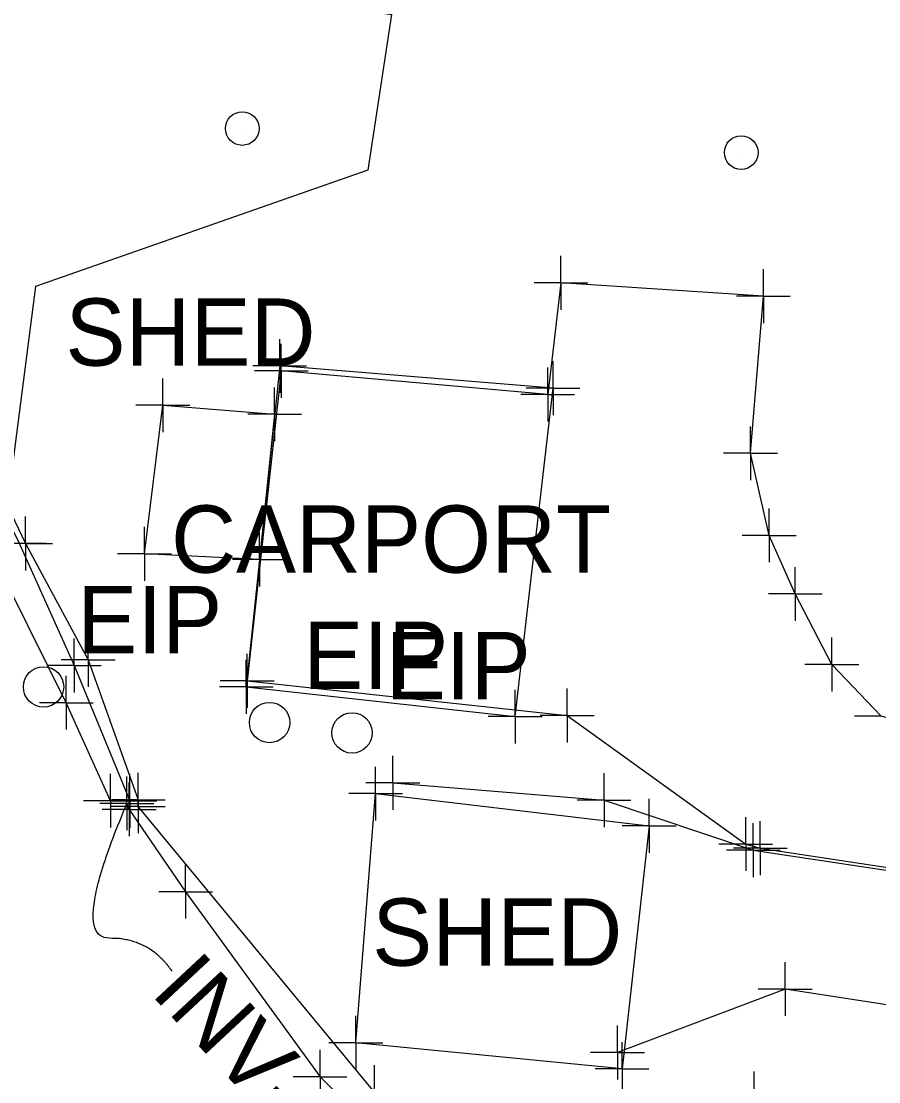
# Model space of a CAD drawing. Extents: x 0 to 1944463, y 0 to 420651.
# Drawn here: x 1943261.6 to 1943325.3, y 417489.4 to 417568.2 of the extents above; entities that cross this region are included whole.
import ezdxf

# ---------------------------------------------------------------- set-up
doc = ezdxf.new("R2010")
doc.units = 0
for name, color, linetype in [('SUR - DRG - Pipes and Culverts', 7, 'Continuous'), ('SUR - DRG - Pipes and Culverts - Points - Locators', 7, 'Continuous'), ('SUR - DRG - Pipes and Culverts Text', 7, 'Continuous'), ('SUR - DRG - Storm Sewer - Points - Locators', 7, 'Continuous'), ('SUR - DTM - Breaklines', 7, 'Continuous'), ('SUR - DTM - Breaklines - Points - Locators', 7, 'Continuous'), ('SUR - DTM - Spot Points - Locators', 7, 'Continuous'), ('SUR - NON-TRAN - Buildings', 7, 'Continuous'), ('SUR - NON-TRAN - Buildings - Points - Locators', 7, 'Continuous'), ('SUR - NON-TRAN - Buildings Text', 7, 'Continuous'), ('SUR - PROPERTY - Property Markers', 7, 'Continuous'), ('SUR - TRAN - Features', 7, 'Continuous'), ('SUR - TRAN - Features - Points - Locators', 7, 'Continuous'), ('SUR - VEG - Features', 7, 'Continuous')]:
    doc.layers.add(name, color=color, linetype=linetype)

msp = doc.modelspace()

# ---------------------------------------------------------------- linework, layer by layer
at = {"layer": 'SUR - DRG - Pipes and Culverts'}
msp.add_line((1943269.591, 417509.645), (1943269.429, 417510.086), dxfattribs=at)
msp.add_lwpolyline([(1943269.591, 417509.645), (1943273.793, 417503.522), (1943283.774, 417489.773), (1943303.376, 417470.175), (1943315.546, 417457.755), (1943342.615, 417437.259), (1943357.148, 417425.882)], dxfattribs=at)
at = {"layer": 'SUR - DRG - Pipes and Culverts - Points - Locators'}
for p, q in [((1943269.591, 417509.645), (1943269.591, 417511.645)), ((1943269.591, 417509.645), (1943267.591, 417509.645)), ((1943269.591, 417509.645), (1943271.591, 417509.645)), ((1943269.591, 417509.645), (1943269.591, 417507.645)), ((1943273.793, 417503.522), (1943273.793, 417505.522)), ((1943273.793, 417503.522), (1943271.793, 417503.522)), ((1943273.793, 417503.522), (1943275.793, 417503.522)), ((1943273.793, 417503.522), (1943273.793, 417501.522)), ((1943283.774, 417489.773), (1943283.774, 417491.773)), ((1943283.774, 417489.773), (1943281.774, 417489.773)), ((1943283.774, 417489.773), (1943285.774, 417489.773)), ((1943283.774, 417489.773), (1943283.774, 417487.773))]:
    msp.add_line(p, q, dxfattribs=at)
at = {"layer": 'SUR - DRG - Pipes and Culverts Text'}
msp.add_open_spline([(1943272.792, 417497.593), (1943271.13, 417500.069), (1943265.175, 417500.069), (1943269.429, 417510.086)], degree=2, dxfattribs=at)
at = {"layer": 'SUR - DRG - Storm Sewer - Points - Locators'}
for q in [(1943269.429, 417512.086), (1943267.429, 417510.086), (1943271.429, 417510.086), (1943269.429, 417508.086)]:
    msp.add_line((1943269.429, 417510.086), q, dxfattribs=at)
at = {"layer": 'SUR - DTM - Breaklines'}
for points in [[(1943301.852, 417847.853), (1943284.928, 417789.273), (1943296.448, 417785.93), (1943294.166, 417772.937), (1943291.95, 417762.237), (1943283.249, 417763.392), (1943270.397, 417760.761), (1943261.868, 417716.115), (1943243.204, 417663.777), (1943225.599, 417603.301), (1943214.761, 417572.974), (1943215.771, 417565.073), (1943214.9, 417556.665), (1943220.445, 417553.291), (1943226.6, 417553.976), (1943236.028, 417554.186), (1943244.209, 417550.696), (1943255.297, 417543.146), (1943261.902, 417529.4), (1943266.556, 417520.743), (1943270.272, 417510.363)], [(1943290.426, 417770.698), (1943269.696, 417778.711), (1943258.639, 417784.265), (1943240.48, 417723.739), (1943224.661, 417674.505), (1943205.007, 417611.612), (1943196.831, 417579.347), (1943201.022, 417573.608), (1943205.172, 417563.862), (1943203.937, 417555.393), (1943214.892, 417551.628), (1943226.43, 417553.101), (1943235.846, 417553.276), (1943243.63, 417549.947), (1943254.915, 417542.575), (1943261.419, 417529.423), (1943265.521, 417520.337), (1943269.647, 417510.276)], [(1943268.209, 417510.286), (1943264.927, 417517.571), (1943259.22, 417528.995), (1943254.484, 417539.997), (1943243.748, 417548.486), (1943234.661, 417552.788), (1943226.097, 417551.981), (1943212.274, 417545.424), (1943205.817, 417546.728), (1943199.497, 417557.665), (1943199.639, 417565.028), (1943199.351, 417571.592), (1943196.008, 417575.003)], [(1943378.171, 417450.563), (1943370.872, 417449.414), (1943363.635, 417431.845), (1943359.362, 417426.317), (1943355.464, 417424.061), (1943349.289, 417426.311), (1943314.562, 417455.65), (1943287.81, 417488.631), (1943270.268, 417509.867)]]:
    msp.add_lwpolyline(points, dxfattribs=at)
at = {"layer": 'SUR - DTM - Breaklines - Points - Locators'}
for p, q in [((1943261.902, 417529.4), (1943261.902, 417531.4)), ((1943261.902, 417529.4), (1943259.902, 417529.4)), ((1943261.419, 417529.423), (1943263.419, 417529.423)), ((1943261.902, 417529.4), (1943263.902, 417529.4)), ((1943261.902, 417529.4), (1943261.902, 417527.4)), ((1943265.521, 417520.337), (1943265.521, 417522.337)), ((1943266.556, 417520.743), (1943266.556, 417522.743)), ((1943266.556, 417520.743), (1943264.556, 417520.743)), ((1943266.556, 417520.743), (1943268.556, 417520.743)), ((1943266.556, 417520.743), (1943266.556, 417518.743)), ((1943265.521, 417520.337), (1943263.521, 417520.337)), ((1943265.521, 417520.337), (1943267.521, 417520.337)), ((1943265.521, 417520.337), (1943265.521, 417518.337)), ((1943264.927, 417517.571), (1943264.927, 417519.571)), ((1943264.927, 417517.571), (1943262.927, 417517.571)), ((1943264.927, 417517.571), (1943266.927, 417517.571)), ((1943264.927, 417517.571), (1943264.927, 417515.571)), ((1943268.209, 417510.286), (1943268.209, 417512.286)), ((1943269.647, 417510.276), (1943269.647, 417512.276)), ((1943270.268, 417509.867), (1943270.268, 417511.867)), ((1943270.272, 417510.363), (1943270.272, 417512.363)), ((1943268.209, 417510.286), (1943266.209, 417510.286)), ((1943269.647, 417510.276), (1943267.647, 417510.276)), ((1943268.209, 417510.286), (1943270.209, 417510.286)), ((1943268.209, 417510.286), (1943268.209, 417508.286)), ((1943270.272, 417510.363), (1943268.272, 417510.363)), ((1943269.647, 417510.276), (1943271.647, 417510.276)), ((1943269.647, 417510.276), (1943269.647, 417508.276)), ((1943270.272, 417510.363), (1943272.272, 417510.363)), ((1943270.272, 417510.363), (1943270.272, 417508.363)), ((1943270.268, 417509.867), (1943268.268, 417509.867)), ((1943270.268, 417509.867), (1943272.268, 417509.867)), ((1943270.268, 417509.867), (1943270.268, 417507.867)), ((1943287.81, 417488.631), (1943287.81, 417490.631))]:
    msp.add_line(p, q, dxfattribs=at)
at = {"layer": 'SUR - DTM - Spot Points - Locators'}
for p, q in [((1943278.007, 417560.226), (1943278.007, 417560.226)), ((1943315.074, 417558.437), (1943315.074, 417558.437))]:
    msp.add_line(p, q, dxfattribs=at)
for centre in [(1943277.996, 417560.236), (1943315.063, 417558.447)]:
    msp.add_circle(centre, 1.25, dxfattribs=at)
at = {"layer": 'SUR - NON-TRAN - Buildings'}
for points in [[(1943280.781, 417542.593), (1943278.299, 417518.742), (1943298.276, 417516.533), (1943301.087, 417540.945)], [(1943272.1, 417539.67), (1943280.4, 417539), (1943279.28, 417528.21), (1943270.73, 417528.63)], [(1943287.907, 417510.812), (1943308.222, 417508.413), (1943306.21, 417490.354), (1943286.441, 417492.302)]]:
    msp.add_lwpolyline(points, close=True, dxfattribs=at)
at = {"layer": 'SUR - NON-TRAN - Buildings - Points - Locators'}
for p, q in [((1943280.781, 417542.593), (1943280.781, 417544.593)), ((1943280.781, 417542.593), (1943278.781, 417542.593)), ((1943280.781, 417542.593), (1943282.781, 417542.593)), ((1943280.781, 417542.593), (1943280.781, 417540.593)), ((1943301.087, 417540.945), (1943301.087, 417542.945)), ((1943272.1, 417539.67), (1943272.1, 417541.67)), ((1943280.4, 417539), (1943280.4, 417541)), ((1943301.087, 417540.945), (1943299.087, 417540.945)), ((1943301.087, 417540.945), (1943303.087, 417540.945)), ((1943301.087, 417540.945), (1943301.087, 417538.945)), ((1943272.1, 417539.67), (1943270.1, 417539.67)), ((1943272.1, 417539.67), (1943274.1, 417539.67)), ((1943272.1, 417539.67), (1943272.1, 417537.67)), ((1943280.4, 417539), (1943278.4, 417539)), ((1943280.4, 417539), (1943282.4, 417539)), ((1943280.4, 417539), (1943280.4, 417537)), ((1943270.73, 417528.63), (1943270.73, 417530.63)), ((1943279.28, 417528.21), (1943279.28, 417530.21)), ((1943270.73, 417528.63), (1943268.73, 417528.63)), ((1943270.73, 417528.63), (1943272.73, 417528.63)), ((1943270.73, 417528.63), (1943270.73, 417526.63)), ((1943279.28, 417528.21), (1943277.28, 417528.21)), ((1943279.28, 417528.21), (1943281.28, 417528.21)), ((1943279.28, 417528.21), (1943279.28, 417526.21)), ((1943278.299, 417518.742), (1943278.299, 417520.742)), ((1943278.299, 417518.742), (1943276.299, 417518.742)), ((1943278.299, 417518.742), (1943280.299, 417518.742)), ((1943278.299, 417518.742), (1943278.299, 417516.742)), ((1943298.276, 417516.533), (1943298.276, 417518.533)), ((1943298.276, 417516.533), (1943296.276, 417516.533)), ((1943298.276, 417516.533), (1943300.276, 417516.533)), ((1943298.276, 417516.533), (1943298.276, 417514.533)), ((1943287.907, 417510.812), (1943287.907, 417512.812)), ((1943287.907, 417510.812), (1943285.907, 417510.812)), ((1943287.907, 417510.812), (1943289.907, 417510.812)), ((1943287.907, 417510.812), (1943287.907, 417508.812)), ((1943308.222, 417508.413), (1943308.222, 417510.413)), ((1943308.222, 417508.413), (1943306.222, 417508.413)), ((1943308.222, 417508.413), (1943310.222, 417508.413)), ((1943308.222, 417508.413), (1943308.222, 417506.413)), ((1943286.441, 417492.302), (1943286.441, 417494.302)), ((1943286.441, 417492.302), (1943284.441, 417492.302)), ((1943286.441, 417492.302), (1943288.441, 417492.302)), ((1943286.441, 417492.302), (1943286.441, 417490.302)), ((1943306.21, 417490.354), (1943306.21, 417492.354)), ((1943306.21, 417490.354), (1943304.21, 417490.354)), ((1943306.21, 417490.354), (1943308.21, 417490.354)), ((1943306.21, 417490.354), (1943306.21, 417488.354)), ((1943316.019, 417488.155), (1943316.019, 417490.155))]:
    msp.add_line(p, q, dxfattribs=at)
at = {"layer": 'SUR - PROPERTY - Property Markers'}
for centre in [(1943263.234, 417518.741), (1943280.028, 417516.095), (1943286.154, 417515.323)]:
    msp.add_circle(centre, 1.5, dxfattribs=at)
at = {"layer": 'SUR - TRAN - Features'}
for points in [[(1943389.731, 417519.583), (1943385.369, 417520.046), (1943384.658, 417512.495), (1943374.674, 417509.182), (1943330.533, 417515.223), (1943325.469, 417516.576), (1943321.794, 417520.411), (1943319.08, 417525.649), (1943317.143, 417530.004), (1943315.757, 417536.1), (1943316.709, 417547.78), (1943301.671, 417548.773), (1943300.686, 417540.465), (1943280.895, 417542.23), (1943278.364, 417519.199), (1943302.138, 417516.619), (1943315.396, 417507.068), (1943316.483, 417506.757), (1943354.102, 417501.056), (1943377.023, 417497.5), (1943381.35, 417498.62), (1943381.676, 417497.726), (1943386.831, 417497.939)], [(1943289.19, 417511.615), (1943304.871, 417510.322), (1943315.963, 417506.608), (1943353.975, 417500.897), (1943376.9, 417497.329)], [(1943384.554, 417481.747), (1943375.941, 417487.388), (1943318.331, 417496.289), (1943305.868, 417491.574)]]:
    msp.add_lwpolyline(points, dxfattribs=at)
at = {"layer": 'SUR - TRAN - Features - Points - Locators'}
for p, q in [((1943301.671, 417548.773), (1943301.671, 417550.773)), ((1943316.709, 417547.78), (1943316.709, 417549.78)), ((1943301.671, 417548.773), (1943299.671, 417548.773)), ((1943301.671, 417548.773), (1943303.671, 417548.773)), ((1943301.671, 417548.773), (1943301.671, 417546.773)), ((1943316.709, 417547.78), (1943314.709, 417547.78)), ((1943316.709, 417547.78), (1943318.709, 417547.78)), ((1943316.709, 417547.78), (1943316.709, 417545.78)), ((1943280.895, 417542.23), (1943280.895, 417544.23)), ((1943280.895, 417542.23), (1943278.895, 417542.23)), ((1943280.895, 417542.23), (1943282.895, 417542.23)), ((1943280.895, 417542.23), (1943280.895, 417540.23)), ((1943300.686, 417540.465), (1943300.686, 417542.465)), ((1943300.686, 417540.465), (1943298.686, 417540.465)), ((1943300.686, 417540.465), (1943302.686, 417540.465)), ((1943300.686, 417540.465), (1943300.686, 417538.465)), ((1943315.757, 417536.1), (1943315.757, 417538.1)), ((1943315.757, 417536.1), (1943313.757, 417536.1)), ((1943315.757, 417536.1), (1943317.757, 417536.1)), ((1943315.757, 417536.1), (1943315.757, 417534.1)), ((1943317.143, 417530.004), (1943317.143, 417532.004)), ((1943317.143, 417530.004), (1943315.143, 417530.004)), ((1943317.143, 417530.004), (1943319.143, 417530.004)), ((1943317.143, 417530.004), (1943317.143, 417528.004)), ((1943319.08, 417525.649), (1943319.08, 417527.649)), ((1943319.08, 417525.649), (1943317.08, 417525.649)), ((1943319.08, 417525.649), (1943321.08, 417525.649)), ((1943319.08, 417525.649), (1943319.08, 417523.649)), ((1943321.794, 417520.411), (1943321.794, 417522.411)), ((1943278.364, 417519.199), (1943278.364, 417521.199)), ((1943321.794, 417520.411), (1943319.794, 417520.411)), ((1943321.794, 417520.411), (1943323.794, 417520.411)), ((1943321.794, 417520.411), (1943321.794, 417518.411)), ((1943278.364, 417519.199), (1943276.364, 417519.199)), ((1943278.364, 417519.199), (1943280.364, 417519.199)), ((1943278.364, 417519.199), (1943278.364, 417517.199)), ((1943302.138, 417516.619), (1943302.138, 417518.619)), ((1943302.138, 417516.619), (1943300.138, 417516.619)), ((1943302.138, 417516.619), (1943304.138, 417516.619)), ((1943302.138, 417516.619), (1943302.138, 417514.619)), ((1943325.469, 417516.576), (1943323.469, 417516.576)), ((1943289.19, 417511.615), (1943289.19, 417513.615)), ((1943304.871, 417510.322), (1943304.871, 417512.322)), ((1943289.19, 417511.615), (1943287.19, 417511.615)), ((1943289.19, 417511.615), (1943291.19, 417511.615)), ((1943289.19, 417511.615), (1943289.19, 417509.615)), ((1943304.871, 417510.322), (1943302.871, 417510.322)), ((1943304.871, 417510.322), (1943306.871, 417510.322)), ((1943304.871, 417510.322), (1943304.871, 417508.322)), ((1943315.396, 417507.068), (1943315.396, 417509.068)), ((1943316.483, 417506.757), (1943316.483, 417508.757)), ((1943315.963, 417506.608), (1943315.963, 417508.608)), ((1943315.396, 417507.068), (1943313.396, 417507.068)), ((1943315.963, 417506.608), (1943313.963, 417506.608)), ((1943316.483, 417506.757), (1943314.483, 417506.757)), ((1943315.396, 417507.068), (1943317.396, 417507.068)), ((1943315.396, 417507.068), (1943315.396, 417505.068)), ((1943315.963, 417506.608), (1943317.963, 417506.608)), ((1943315.963, 417506.608), (1943315.963, 417504.608)), ((1943316.483, 417506.757), (1943318.483, 417506.757)), ((1943316.483, 417506.757), (1943316.483, 417504.757)), ((1943318.331, 417496.289), (1943318.331, 417498.289)), ((1943318.331, 417496.289), (1943316.331, 417496.289)), ((1943318.331, 417496.289), (1943320.331, 417496.289)), ((1943318.331, 417496.289), (1943318.331, 417494.289)), ((1943305.868, 417491.574), (1943305.868, 417493.574)), ((1943305.868, 417491.574), (1943303.868, 417491.574)), ((1943305.868, 417491.574), (1943307.868, 417491.574)), ((1943305.868, 417491.574), (1943305.868, 417489.574))]:
    msp.add_line(p, q, dxfattribs=at)
at = {"layer": 'SUR - VEG - Features'}
msp.add_lwpolyline([(1943235.464, 417576.799), (1943289.083, 417568.714), (1943287.338, 417557.135), (1943262.641, 417548.503), (1943254.151, 417482.811), (1943195.339, 417548.192), (1943249.23, 417727.998)], dxfattribs=at)

# ---------------------------------------------------------------- texts
at = {"layer": 'SUR - DRG - Pipes and Culverts Text'}
msp.add_text("INV-1051.37'", height=4.99999, rotation=313, dxfattribs=at).set_placement((1943271.112, 417495.963))
at = {"layer": 'SUR - NON-TRAN - Buildings Text'}
for s, p in [('SHED', (1943264.864, 417542.61)), ('CARPORT', (1943272.709, 417527.228)), ('SHED', (1943287.65, 417498.023))]:
    msp.add_text(s, height=5, dxfattribs=at).set_placement(p)
at = {"layer": 'SUR - PROPERTY - Property Markers'}
for p in [(1943265.734, 417521.241), (1943282.528, 417518.595), (1943288.654, 417517.823)]:
    msp.add_text('EIP', height=5, dxfattribs=at).set_placement(p)

doc.saveas('drawing.dxf')
